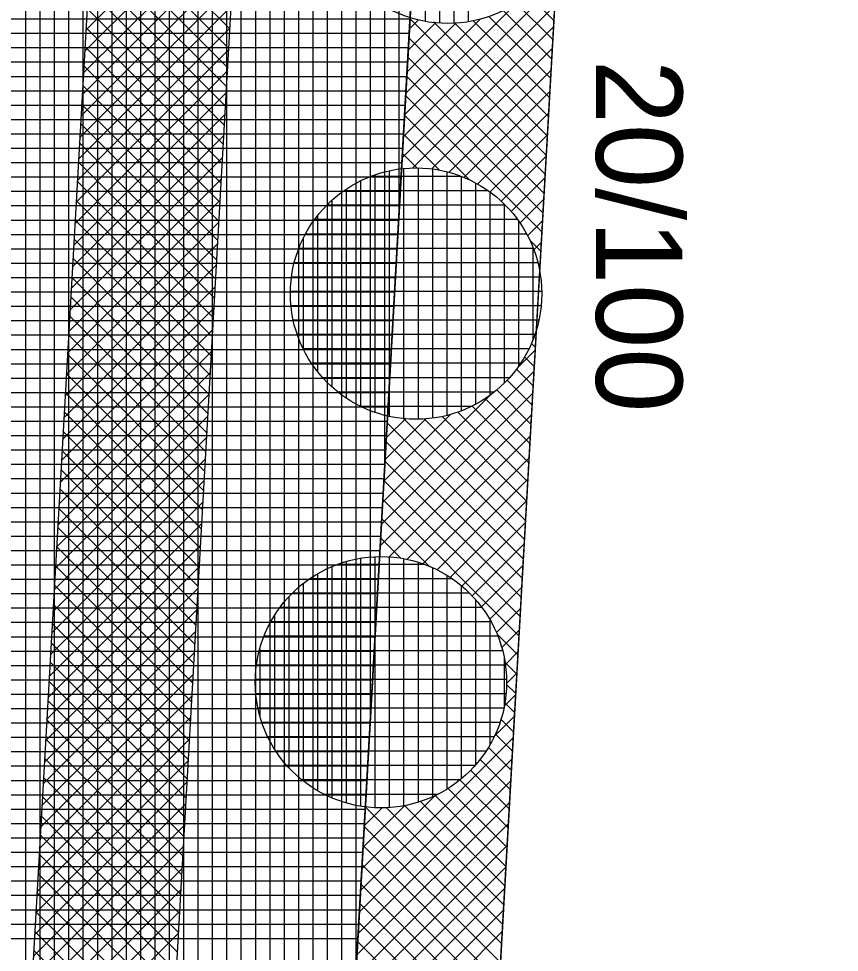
# Model space of a CAD drawing. Extents: x -565346 to -564154, y -1097386 to -1095620.
# Drawn here: x -564298.29 to -564286.86, y -1097260.58 to -1097247.59 of the extents above; entities that cross this region are included whole.
import ezdxf

# ---------------------------------------------------------------- set-up
doc = ezdxf.new("R2010")
doc.units = 0
for name, color, linetype in [('Vrstva 13', 7, 'Continuous'), ('Vrstva 40', 7, 'Continuous'), ('Vrstva 41', 7, 'Continuous'), ('Vrstva 42', 7, 'Continuous'), ('Vrstva 43', 7, 'Continuous'), ('Vrstva 44', 7, 'Continuous')]:
    doc.layers.add(name, color=color, linetype=linetype)

msp = doc.modelspace()

# ---------------------------------------------------------------- linework, layer by layer
at = {"layer": 'Vrstva 13'}
for p, q in [((-564287.03, -1097180.53), (-564291.2, -1097253.99)), ((-564291.2, -1097253.99), (-564294.24, -1097307.55))]:
    msp.add_line(p, q, dxfattribs=at)
at = {"layer": 'Vrstva 41'}
msp.add_lwpolyline([(-564297.082, -1097322.329), (-564302.848, -1097333.175), (-564300.817, -1097333.615), (-564295.11, -1097322.88), (-564285.364, -1097151.156), (-564287.358, -1097151.043), (-564289.027, -1097180.417), (-564293.197, -1097253.877), (-564296.237, -1097307.437)], close=True, dxfattribs=at)
at = {"layer": 'Vrstva 42'}
for p, q in [((-564295.232, -1097245.622), (-564297.356, -1097247.746)), ((-564297.248, -1097245.835), (-564295.352, -1097247.73)), ((-564295.249, -1097245.922), (-564297.373, -1097248.046)), ((-564297.263, -1097246.102), (-564295.367, -1097247.998)), ((-564295.266, -1097246.221), (-564297.39, -1097248.345)), ((-564297.278, -1097246.37), (-564295.382, -1097248.266)), ((-564295.283, -1097246.521), (-564297.407, -1097248.645)), ((-564297.293, -1097246.637), (-564295.397, -1097248.533)), ((-564295.3, -1097246.821), (-564297.424, -1097248.945)), ((-564297.309, -1097246.905), (-564295.413, -1097248.801)), ((-564295.317, -1097247.121), (-564297.441, -1097249.245)), ((-564297.324, -1097247.173), (-564295.428, -1097249.069)), ((-564290.81, -1097247.102), (-564292.933, -1097249.226)), ((-564291.2, -1097247.25), (-564290.838, -1097247.612)), ((-564295.334, -1097247.421), (-564297.458, -1097249.545)), ((-564297.339, -1097247.44), (-564295.443, -1097249.336)), ((-564290.827, -1097247.402), (-564292.95, -1097249.526)), ((-564291.356, -1097247.366), (-564292.916, -1097248.926)), ((-564291.543, -1097247.473), (-564290.869, -1097248.147)), ((-564291.363, -1097247.37), (-564290.854, -1097247.879)), ((-564291.866, -1097247.593), (-564292.899, -1097248.626)), ((-564292.725, -1097247.603), (-564292.848, -1097247.727)), ((-564292.84, -1097247.59), (-564290.945, -1097249.485)), ((-564291.742, -1097247.556), (-564290.884, -1097248.415)), ((-564295.351, -1097247.721), (-564297.475, -1097249.845)), ((-564297.354, -1097247.708), (-564295.458, -1097249.604)), ((-564292.204, -1097247.648), (-564292.882, -1097248.326)), ((-564292.476, -1097247.637), (-564292.865, -1097248.026)), ((-564290.844, -1097247.702), (-564292.808, -1097249.667)), ((-564292.514, -1097247.633), (-564290.93, -1097249.218)), ((-564292.216, -1097247.649), (-564290.914, -1097248.95)), ((-564291.963, -1097247.618), (-564290.899, -1097248.682)), ((-564292.855, -1097247.858), (-564290.96, -1097249.753)), ((-564297.369, -1097247.976), (-564295.473, -1097249.872)), ((-564295.368, -1097248.021), (-564297.492, -1097250.145)), ((-564290.861, -1097248.002), (-564292.538, -1097249.679)), ((-564297.384, -1097248.243), (-564295.489, -1097250.139)), ((-564292.87, -1097248.125), (-564290.975, -1097250.021)), ((-564295.385, -1097248.32), (-564297.509, -1097250.445)), ((-564290.878, -1097248.302), (-564292.302, -1097249.726)), ((-564297.4, -1097248.511), (-564295.504, -1097250.407)), ((-564292.886, -1097248.393), (-564290.99, -1097250.288)), ((-564295.402, -1097248.62), (-564297.526, -1097250.744)), ((-564290.895, -1097248.602), (-564292.09, -1097249.797)), ((-564292.901, -1097248.661), (-564291.006, -1097250.556)), ((-564297.415, -1097248.779), (-564295.519, -1097250.675)), ((-564290.912, -1097248.902), (-564291.898, -1097249.888)), ((-564295.419, -1097248.92), (-564297.543, -1097251.044)), ((-564292.916, -1097248.928), (-564292.016, -1097249.828)), ((-564297.43, -1097249.046), (-564295.534, -1097250.942)), ((-564295.436, -1097249.22), (-564297.56, -1097251.344)), ((-564292.931, -1097249.196), (-564292.432, -1097249.696)), ((-564290.929, -1097249.202), (-564291.725, -1097249.998)), ((-564297.445, -1097249.314), (-564295.549, -1097251.21)), ((-564295.453, -1097249.52), (-564297.578, -1097251.644)), ((-564292.946, -1097249.463), (-564292.745, -1097249.664)), ((-564290.946, -1097249.501), (-564291.571, -1097250.126)), ((-564297.46, -1097249.582), (-564295.565, -1097251.478)), ((-564290.963, -1097249.801), (-564291.432, -1097250.27)), ((-564295.47, -1097249.82), (-564297.595, -1097251.944)), ((-564297.476, -1097249.849), (-564295.58, -1097251.745)), ((-564295.487, -1097250.12), (-564297.612, -1097252.244)), ((-564297.491, -1097250.117), (-564295.595, -1097252.013)), ((-564290.98, -1097250.101), (-564291.309, -1097250.43)), ((-564295.505, -1097250.419), (-564297.629, -1097252.544)), ((-564297.506, -1097250.385), (-564295.61, -1097252.28)), ((-564290.997, -1097250.401), (-564291.203, -1097250.607)), ((-564295.522, -1097250.719), (-564297.646, -1097252.843)), ((-564297.521, -1097250.652), (-564295.625, -1097252.548)), ((-564291.168, -1097250.676), (-564291.021, -1097250.824)), ((-564291.014, -1097250.701), (-564291.116, -1097250.804)), ((-564297.536, -1097250.92), (-564295.641, -1097252.816)), ((-564295.539, -1097251.019), (-564297.663, -1097253.143)), ((-564291.031, -1097251.001), (-564291.05, -1097251.02)), ((-564297.552, -1097251.188), (-564295.656, -1097253.083)), ((-564295.556, -1097251.319), (-564297.68, -1097253.443)), ((-564297.567, -1097251.455), (-564295.671, -1097253.351)), ((-564295.573, -1097251.619), (-564297.697, -1097253.743)), ((-564297.582, -1097251.723), (-564295.686, -1097253.619)), ((-564295.59, -1097251.919), (-564297.714, -1097254.043)), ((-564297.597, -1097251.99), (-564295.701, -1097253.886)), ((-564291.149, -1097252.11), (-564291.097, -1097252.162)), ((-564295.607, -1097252.219), (-564297.731, -1097254.343)), ((-564297.612, -1097252.258), (-564295.716, -1097254.154)), ((-564291.099, -1097252.2), (-564291.331, -1097252.432)), ((-564291.244, -1097252.298), (-564291.112, -1097252.429)), ((-564295.624, -1097252.519), (-564297.748, -1097254.643)), ((-564297.628, -1097252.526), (-564295.732, -1097254.422)), ((-564291.116, -1097252.5), (-564293.239, -1097254.624)), ((-564291.357, -1097252.467), (-564291.127, -1097252.697)), ((-564291.488, -1097252.619), (-564291.142, -1097252.965)), ((-564297.643, -1097252.793), (-564295.747, -1097254.689)), ((-564291.133, -1097252.8), (-564293.256, -1097254.923)), ((-564291.634, -1097252.756), (-564291.157, -1097253.232)), ((-564295.641, -1097252.818), (-564297.765, -1097254.942)), ((-564291.736, -1097252.837), (-564293.222, -1097254.324)), ((-564291.796, -1097252.876), (-564291.173, -1097253.5)), ((-564297.658, -1097253.061), (-564295.762, -1097254.957)), ((-564291.976, -1097252.979), (-564291.188, -1097253.768)), ((-564295.658, -1097253.118), (-564297.782, -1097255.242)), ((-564292.277, -1097253.095), (-564293.205, -1097254.024)), ((-564292.621, -1097253.157), (-564293.188, -1097253.724)), ((-564292.896, -1097253.149), (-564293.171, -1097253.424)), ((-564293.148, -1097253.118), (-564293.154, -1097253.124)), ((-564291.15, -1097253.1), (-564293.13, -1097255.08)), ((-564292.943, -1097253.144), (-564291.249, -1097254.838)), ((-564292.646, -1097253.158), (-564291.233, -1097254.571)), ((-564292.395, -1097253.127), (-564291.218, -1097254.303)), ((-564292.175, -1097253.063), (-564291.203, -1097254.035)), ((-564293.159, -1097253.211), (-564291.264, -1097255.106)), ((-564295.675, -1097253.418), (-564297.799, -1097255.542)), ((-564297.673, -1097253.329), (-564295.777, -1097255.225)), ((-564291.167, -1097253.4), (-564292.879, -1097255.112)), ((-564293.174, -1097253.478), (-564291.279, -1097255.374)), ((-564297.688, -1097253.596), (-564295.792, -1097255.492)), ((-564291.184, -1097253.699), (-564292.661, -1097255.176)), ((-564295.692, -1097253.718), (-564297.816, -1097255.842)), ((-564293.19, -1097253.746), (-564291.294, -1097255.641)), ((-564297.704, -1097253.864), (-564295.808, -1097255.76)), ((-564295.709, -1097254.018), (-564297.833, -1097256.142)), ((-564293.205, -1097254.014), (-564291.309, -1097255.909)), ((-564291.201, -1097253.999), (-564292.462, -1097255.261)), ((-564297.719, -1097254.132), (-564295.823, -1097256.028)), ((-564295.726, -1097254.318), (-564297.85, -1097256.442)), ((-564293.22, -1097254.281), (-564291.324, -1097256.177)), ((-564291.218, -1097254.299), (-564292.283, -1097255.364)), ((-564297.734, -1097254.399), (-564295.838, -1097256.295)), ((-564295.743, -1097254.618), (-564297.867, -1097256.742)), ((-564293.235, -1097254.549), (-564292.575, -1097255.208)), ((-564291.235, -1097254.599), (-564292.121, -1097255.485)), ((-564297.749, -1097254.667), (-564295.853, -1097256.563)), ((-564293.25, -1097254.816), (-564292.968, -1097255.098)), ((-564295.76, -1097254.917), (-564297.884, -1097257.042)), ((-564297.764, -1097254.935), (-564295.868, -1097256.831)), ((-564291.252, -1097254.899), (-564291.975, -1097255.622)), ((-564295.777, -1097255.217), (-564297.901, -1097257.341)), ((-564297.779, -1097255.202), (-564295.884, -1097257.098)), ((-564291.269, -1097255.199), (-564291.845, -1097255.774)), ((-564295.794, -1097255.517), (-564297.918, -1097257.641)), ((-564297.795, -1097255.47), (-564295.899, -1097257.366)), ((-564291.286, -1097255.499), (-564291.731, -1097255.944)), ((-564297.81, -1097255.738), (-564295.914, -1097257.633)), ((-564295.811, -1097255.817), (-564297.935, -1097257.941)), ((-564291.303, -1097255.798), (-564291.637, -1097256.133)), ((-564297.825, -1097256.005), (-564295.929, -1097257.901)), ((-564295.828, -1097256.117), (-564297.952, -1097258.241)), ((-564291.628, -1097256.155), (-564291.34, -1097256.444)), ((-564291.32, -1097256.098), (-564291.564, -1097256.342)), ((-564297.84, -1097256.273), (-564295.944, -1097258.169)), ((-564295.845, -1097256.417), (-564297.969, -1097258.541)), ((-564291.337, -1097256.398), (-564291.514, -1097256.575)), ((-564297.855, -1097256.541), (-564295.96, -1097258.436)), ((-564291.518, -1097256.548), (-564291.355, -1097256.712)), ((-564291.354, -1097256.698), (-564291.495, -1097256.839)), ((-564295.862, -1097256.717), (-564297.986, -1097258.841)), ((-564297.871, -1097256.808), (-564295.975, -1097258.704)), ((-564291.496, -1097256.854), (-564291.37, -1097256.98)), ((-564295.879, -1097257.016), (-564298.003, -1097259.141)), ((-564297.886, -1097257.076), (-564295.99, -1097258.972)), ((-564291.371, -1097256.998), (-564291.527, -1097257.153)), ((-564291.52, -1097257.112), (-564291.385, -1097257.247)), ((-564295.896, -1097257.316), (-564298.02, -1097259.44)), ((-564297.901, -1097257.344), (-564296.005, -1097259.239)), ((-564291.388, -1097257.298), (-564291.664, -1097257.574)), ((-564291.574, -1097257.342), (-564291.4, -1097257.515)), ((-564297.916, -1097257.611), (-564296.02, -1097259.507)), ((-564291.405, -1097257.598), (-564293.529, -1097259.721)), ((-564291.651, -1097257.547), (-564291.416, -1097257.783)), ((-564295.913, -1097257.616), (-564298.037, -1097259.74)), ((-564291.749, -1097257.732), (-564291.431, -1097258.05)), ((-564295.93, -1097257.916), (-564298.054, -1097260.04)), ((-564297.931, -1097257.879), (-564296.036, -1097259.775)), ((-564291.422, -1097257.897), (-564293.546, -1097260.021)), ((-564291.865, -1097257.899), (-564291.446, -1097258.318)), ((-564291.998, -1097258.049), (-564291.461, -1097258.585)), ((-564295.947, -1097258.216), (-564298.071, -1097260.34)), ((-564297.947, -1097258.146), (-564296.051, -1097260.042)), ((-564291.439, -1097258.197), (-564293.563, -1097260.321)), ((-564292.146, -1097258.184), (-564291.476, -1097258.853)), ((-564292.31, -1097258.302), (-564291.492, -1097259.121)), ((-564295.964, -1097258.516), (-564298.088, -1097260.64)), ((-564297.962, -1097258.414), (-564296.066, -1097260.31)), ((-564291.456, -1097258.497), (-564293.58, -1097260.621)), ((-564292.494, -1097258.404), (-564293.512, -1097259.421)), ((-564292.694, -1097258.484), (-564291.522, -1097259.656)), ((-564292.492, -1097258.403), (-564291.507, -1097259.388)), ((-564292.915, -1097258.541), (-564293.495, -1097259.121)), ((-564293.229, -1097258.573), (-564293.478, -1097258.822)), ((-564293.463, -1097258.564), (-564291.568, -1097260.459)), ((-564293.174, -1097258.57), (-564291.552, -1097260.191)), ((-564292.919, -1097258.542), (-564291.537, -1097259.924)), ((-564297.977, -1097258.682), (-564296.081, -1097260.578)), ((-564295.981, -1097258.816), (-564298.105, -1097260.94)), ((-564293.478, -1097258.831), (-564291.583, -1097260.727)), ((-564291.473, -1097258.797), (-564293.373, -1097260.697)), ((-564297.992, -1097258.949), (-564296.096, -1097260.845)), ((-564295.998, -1097259.116), (-564298.122, -1097261.24)), ((-564293.493, -1097259.099), (-564291.598, -1097260.994)), ((-564291.49, -1097259.097), (-564293.118, -1097260.725)), ((-564298.007, -1097259.217), (-564296.111, -1097261.113)), ((-564296.015, -1097259.415), (-564298.139, -1097261.539)), ((-564293.509, -1097259.367), (-564291.613, -1097261.262)), ((-564291.507, -1097259.397), (-564292.891, -1097260.781)), ((-564298.023, -1097259.485), (-564296.127, -1097261.381)), ((-564293.524, -1097259.634), (-564291.628, -1097261.53)), ((-564296.032, -1097259.715), (-564298.156, -1097261.839)), ((-564298.038, -1097259.752), (-564296.142, -1097261.648)), ((-564291.524, -1097259.697), (-564292.689, -1097260.862)), ((-564293.539, -1097259.902), (-564292.427, -1097261.014)), ((-564296.049, -1097260.015), (-564298.173, -1097262.139)), ((-564298.053, -1097260.02), (-564296.157, -1097261.916)), ((-564291.541, -1097259.996), (-564292.507, -1097260.962)), ((-564293.554, -1097260.169), (-564292.962, -1097260.761)), ((-564296.066, -1097260.315), (-564298.19, -1097262.439)), ((-564298.068, -1097260.288), (-564296.172, -1097262.184)), ((-564291.558, -1097260.296), (-564292.342, -1097261.08)), ((-564293.569, -1097260.437), (-564293.305, -1097260.701)), ((-564298.083, -1097260.555), (-564296.187, -1097262.451))]:
    msp.add_line(p, q, dxfattribs=at)
msp.add_lwpolyline([(-564300.922, -1097310.531), (-564298.925, -1097310.644), (-564291.523, -1097180.275), (-564289.854, -1097150.901), (-564291.851, -1097150.788), (-564293.52, -1097180.162), (-564300.73, -1097307.182)], close=True, dxfattribs=at)
at = {"layer": 'Vrstva 43'}
for p, q in [((-564292.99, -1097250.23), (-564292.99, -1097117.825)), ((-564293.19, -1097253.754), (-564293.19, -1097121.345)), ((-564293.39, -1097257.278), (-564293.39, -1097124.865)), ((-564293.59, -1097260.802), (-564293.59, -1097128.385)), ((-564293.79, -1097264.325), (-564293.79, -1097131.905)), ((-564293.99, -1097267.849), (-564293.99, -1097135.425)), ((-564294.19, -1097271.373), (-564294.19, -1097138.944)), ((-564294.39, -1097274.897), (-564294.39, -1097151.403)), ((-564294.59, -1097278.421), (-564294.59, -1097154.926)), ((-564294.79, -1097281.945), (-564294.79, -1097158.449)), ((-564294.99, -1097285.469), (-564294.99, -1097161.972)), ((-564295.19, -1097288.993), (-564295.19, -1097165.495)), ((-564295.39, -1097292.517), (-564295.39, -1097169.017)), ((-564295.59, -1097296.041), (-564295.59, -1097172.54)), ((-564295.79, -1097299.565), (-564295.79, -1097176.063)), ((-564295.99, -1097303.088), (-564295.99, -1097179.586)), ((-564296.19, -1097306.612), (-564296.19, -1097183.108)), ((-564296.39, -1097310.136), (-564296.39, -1097186.631)), ((-564296.59, -1097313.66), (-564296.59, -1097190.154)), ((-564296.79, -1097317.184), (-564296.79, -1097193.677)), ((-564296.99, -1097320.708), (-564296.99, -1097197.2)), ((-564297.19, -1097322.532), (-564297.19, -1097200.722)), ((-564297.39, -1097322.908), (-564297.39, -1097204.245)), ((-564297.59, -1097323.285), (-564297.59, -1097207.768)), ((-564297.79, -1097323.661), (-564297.79, -1097211.291)), ((-564297.99, -1097324.037), (-564297.99, -1097214.814)), ((-564298.19, -1097324.413), (-564298.19, -1097218.336)), ((-564299.851, -1097247.59), (-564292.84, -1097247.59)), ((-564299.862, -1097247.79), (-564292.851, -1097247.79)), ((-564299.874, -1097247.99), (-564292.863, -1097247.99)), ((-564299.885, -1097248.19), (-564292.874, -1097248.19)), ((-564299.896, -1097248.39), (-564292.886, -1097248.39)), ((-564299.908, -1097248.59), (-564292.897, -1097248.59)), ((-564299.919, -1097248.79), (-564292.908, -1097248.79)), ((-564299.93, -1097248.99), (-564292.92, -1097248.99)), ((-564299.942, -1097249.19), (-564292.931, -1097249.19)), ((-564299.953, -1097249.39), (-564292.942, -1097249.39)), ((-564299.964, -1097249.59), (-564292.954, -1097249.59)), ((-564299.976, -1097249.79), (-564292.965, -1097249.79)), ((-564299.987, -1097249.99), (-564292.976, -1097249.99)), ((-564299.998, -1097250.19), (-564292.988, -1097250.19)), ((-564300.01, -1097250.39), (-564292.999, -1097250.39)), ((-564300.021, -1097250.59), (-564293.01, -1097250.59)), ((-564300.033, -1097250.79), (-564293.022, -1097250.79)), ((-564300.044, -1097250.99), (-564293.033, -1097250.99)), ((-564300.055, -1097251.19), (-564293.044, -1097251.19)), ((-564300.067, -1097251.39), (-564293.056, -1097251.39)), ((-564300.078, -1097251.59), (-564293.067, -1097251.59)), ((-564300.089, -1097251.79), (-564293.079, -1097251.79)), ((-564300.101, -1097251.99), (-564293.09, -1097251.99)), ((-564300.112, -1097252.19), (-564293.101, -1097252.19)), ((-564300.123, -1097252.39), (-564293.113, -1097252.39)), ((-564300.135, -1097252.59), (-564293.124, -1097252.59)), ((-564300.146, -1097252.79), (-564293.135, -1097252.79)), ((-564300.157, -1097252.99), (-564293.147, -1097252.99)), ((-564300.169, -1097253.19), (-564293.158, -1097253.19)), ((-564300.18, -1097253.39), (-564293.169, -1097253.39)), ((-564300.191, -1097253.59), (-564293.181, -1097253.59)), ((-564300.203, -1097253.79), (-564293.192, -1097253.79)), ((-564300.214, -1097253.99), (-564293.203, -1097253.99)), ((-564300.226, -1097254.19), (-564293.215, -1097254.19)), ((-564300.237, -1097254.39), (-564293.226, -1097254.39)), ((-564300.248, -1097254.59), (-564293.237, -1097254.59)), ((-564300.26, -1097254.79), (-564293.249, -1097254.79)), ((-564300.271, -1097254.99), (-564293.26, -1097254.99)), ((-564300.282, -1097255.19), (-564293.272, -1097255.19)), ((-564300.294, -1097255.39), (-564293.283, -1097255.39)), ((-564300.305, -1097255.59), (-564293.294, -1097255.59)), ((-564300.316, -1097255.79), (-564293.306, -1097255.79)), ((-564300.328, -1097255.99), (-564293.317, -1097255.99)), ((-564300.339, -1097256.19), (-564293.328, -1097256.19)), ((-564300.35, -1097256.39), (-564293.34, -1097256.39)), ((-564300.362, -1097256.59), (-564293.351, -1097256.59)), ((-564300.373, -1097256.79), (-564293.362, -1097256.79)), ((-564300.384, -1097256.99), (-564293.374, -1097256.99)), ((-564300.396, -1097257.19), (-564293.385, -1097257.19)), ((-564300.407, -1097257.39), (-564293.396, -1097257.39)), ((-564300.419, -1097257.59), (-564293.408, -1097257.59)), ((-564300.43, -1097257.79), (-564293.419, -1097257.79)), ((-564300.441, -1097257.99), (-564293.43, -1097257.99)), ((-564300.453, -1097258.19), (-564293.442, -1097258.19)), ((-564300.464, -1097258.39), (-564293.453, -1097258.39)), ((-564300.475, -1097258.59), (-564293.464, -1097258.59)), ((-564300.487, -1097258.79), (-564293.476, -1097258.79)), ((-564300.498, -1097258.99), (-564293.487, -1097258.99)), ((-564300.509, -1097259.19), (-564293.499, -1097259.19)), ((-564300.521, -1097259.39), (-564293.51, -1097259.39)), ((-564300.532, -1097259.59), (-564293.521, -1097259.59)), ((-564300.543, -1097259.79), (-564293.533, -1097259.79)), ((-564300.555, -1097259.99), (-564293.544, -1097259.99)), ((-564300.566, -1097260.19), (-564293.555, -1097260.19)), ((-564300.578, -1097260.39), (-564293.567, -1097260.39))]:
    msp.add_line(p, q, dxfattribs=at)
msp.add_lwpolyline([(-564283.37, -1096906.18), (-564284.87, -1096930.83), (-564282.373, -1096930.972), (-564294.286, -1097140.634), (-564296.782, -1097140.492), (-564297.42, -1097150.37), (-564294.347, -1097150.646), (-564303.226, -1097307.04), (-564304.096, -1097322.37), (-564304.399, -1097332.838), (-564302.848, -1097333.175), (-564297.082, -1097322.329), (-564293.197, -1097253.877), (-564289.027, -1097180.417), (-564287.358, -1097151.043), (-564285.364, -1097151.156), (-564284.798, -1097141.172), (-564286.791, -1097141.059), (-564274.888, -1096931.397), (-564272.899, -1096931.51), (-564271.475, -1096906.55)], dxfattribs=at)
at = {"layer": 'Vrstva 44'}
for p, q in [((-564292.63, -1097244.183), (-564292.63, -1097247.623)), ((-564292.43, -1097244.159), (-564292.43, -1097247.648)), ((-564292.23, -1097244.158), (-564292.23, -1097247.651)), ((-564292.03, -1097244.179), (-564292.03, -1097247.631)), ((-564292.93, -1097249.674), (-564292.93, -1097253.154)), ((-564292.73, -1097249.664), (-564292.73, -1097253.162)), ((-564292.53, -1097249.68), (-564292.53, -1097253.147)), ((-564293.383, -1097249.78), (-564292.135, -1097249.78)), ((-564293.33, -1097249.762), (-564293.33, -1097253.065)), ((-564293.13, -1097249.706), (-564293.13, -1097253.123)), ((-564292.33, -1097249.719), (-564292.33, -1097253.11)), ((-564292.13, -1097249.782), (-564292.13, -1097253.047)), ((-564293.53, -1097249.845), (-564293.53, -1097252.982)), ((-564291.93, -1097249.871), (-564291.93, -1097252.954)), ((-564293.756, -1097249.98), (-564291.756, -1097249.98)), ((-564293.73, -1097249.962), (-564293.73, -1097252.867)), ((-564291.73, -1097249.999), (-564291.73, -1097252.83)), ((-564293.995, -1097250.18), (-564291.517, -1097250.18)), ((-564293.93, -1097250.117), (-564293.93, -1097252.71)), ((-564291.53, -1097250.166), (-564291.53, -1097252.659)), ((-564294.13, -1097250.332), (-564294.13, -1097252.495)), ((-564294.168, -1097250.38), (-564291.347, -1097250.38)), ((-564291.33, -1097250.402), (-564291.33, -1097252.425)), ((-564294.293, -1097250.58), (-564291.219, -1097250.58)), ((-564294.33, -1097250.65), (-564294.33, -1097252.176)), ((-564294.386, -1097250.78), (-564291.127, -1097250.78)), ((-564291.13, -1097250.773), (-564291.13, -1097252.056)), ((-564294.452, -1097250.98), (-564291.063, -1097250.98)), ((-564294.49, -1097251.18), (-564291.023, -1097251.18)), ((-564294.504, -1097251.38), (-564291.007, -1097251.38)), ((-564294.497, -1097251.58), (-564291.016, -1097251.58)), ((-564294.466, -1097251.78), (-564291.047, -1097251.78)), ((-564294.412, -1097251.98), (-564291.102, -1097251.98)), ((-564294.328, -1097252.18), (-564291.183, -1097252.18)), ((-564294.214, -1097252.38), (-564291.3, -1097252.38)), ((-564294.06, -1097252.58), (-564291.453, -1097252.58)), ((-564293.85, -1097252.78), (-564291.666, -1097252.78)), ((-564293.535, -1097252.98), (-564291.978, -1097252.98)), ((-564293.53, -1097255.098), (-564293.53, -1097258.549)), ((-564293.33, -1097255.078), (-564293.33, -1097258.571)), ((-564293.13, -1097255.08), (-564293.13, -1097258.57)), ((-564292.93, -1097255.104), (-564292.93, -1097258.544)), ((-564293.93, -1097255.215), (-564293.93, -1097258.433)), ((-564293.842, -1097255.18), (-564292.652, -1097255.18)), ((-564293.73, -1097255.143), (-564293.73, -1097258.505)), ((-564292.73, -1097255.152), (-564292.73, -1097258.494)), ((-564292.53, -1097255.229), (-564292.53, -1097258.419)), ((-564294.231, -1097255.38), (-564292.259, -1097255.38)), ((-564294.13, -1097255.316), (-564294.13, -1097258.332)), ((-564292.33, -1097255.335), (-564292.33, -1097258.315)), ((-564294.33, -1097255.451), (-564294.33, -1097258.198)), ((-564292.13, -1097255.477), (-564292.13, -1097258.169)), ((-564294.53, -1097255.637), (-564294.53, -1097258.01)), ((-564294.474, -1097255.58), (-564292.015, -1097255.58)), ((-564294.649, -1097255.78), (-564291.844, -1097255.78)), ((-564291.93, -1097255.673), (-564291.93, -1097257.976)), ((-564294.73, -1097255.899), (-564294.73, -1097257.748)), ((-564294.777, -1097255.98), (-564291.713, -1097255.98)), ((-564291.73, -1097255.952), (-564291.73, -1097257.695)), ((-564294.871, -1097256.18), (-564291.621, -1097256.18)), ((-564294.938, -1097256.38), (-564291.555, -1097256.38)), ((-564294.93, -1097256.354), (-564294.93, -1097257.293)), ((-564291.53, -1097256.488), (-564291.53, -1097257.159)), ((-564294.978, -1097256.58), (-564291.514, -1097256.58)), ((-564294.994, -1097256.78), (-564291.497, -1097256.78)), ((-564294.987, -1097256.98), (-564291.504, -1097256.98)), ((-564294.958, -1097257.18), (-564291.535, -1097257.18)), ((-564294.905, -1097257.38), (-564291.589, -1097257.38)), ((-564294.823, -1097257.58), (-564291.668, -1097257.58)), ((-564294.709, -1097257.78), (-564291.782, -1097257.78)), ((-564294.559, -1097257.98), (-564291.934, -1097257.98)), ((-564294.351, -1097258.18), (-564292.143, -1097258.18)), ((-564294.046, -1097258.38), (-564292.448, -1097258.38))]:
    msp.add_line(p, q, dxfattribs=at)
for centre in [(-564292.315, -1097245.904), (-564292.757, -1097251.414), (-564293.246, -1097256.824)]:
    msp.add_circle(centre, 1.75, dxfattribs=at)

# ---------------------------------------------------------------- texts
at = {"layer": 'Vrstva 40'}
msp.add_text('20/100', height=1.2, rotation=270, dxfattribs=at).set_placement((-564290.25, -1097248.16))

doc.saveas('drawing.dxf')
